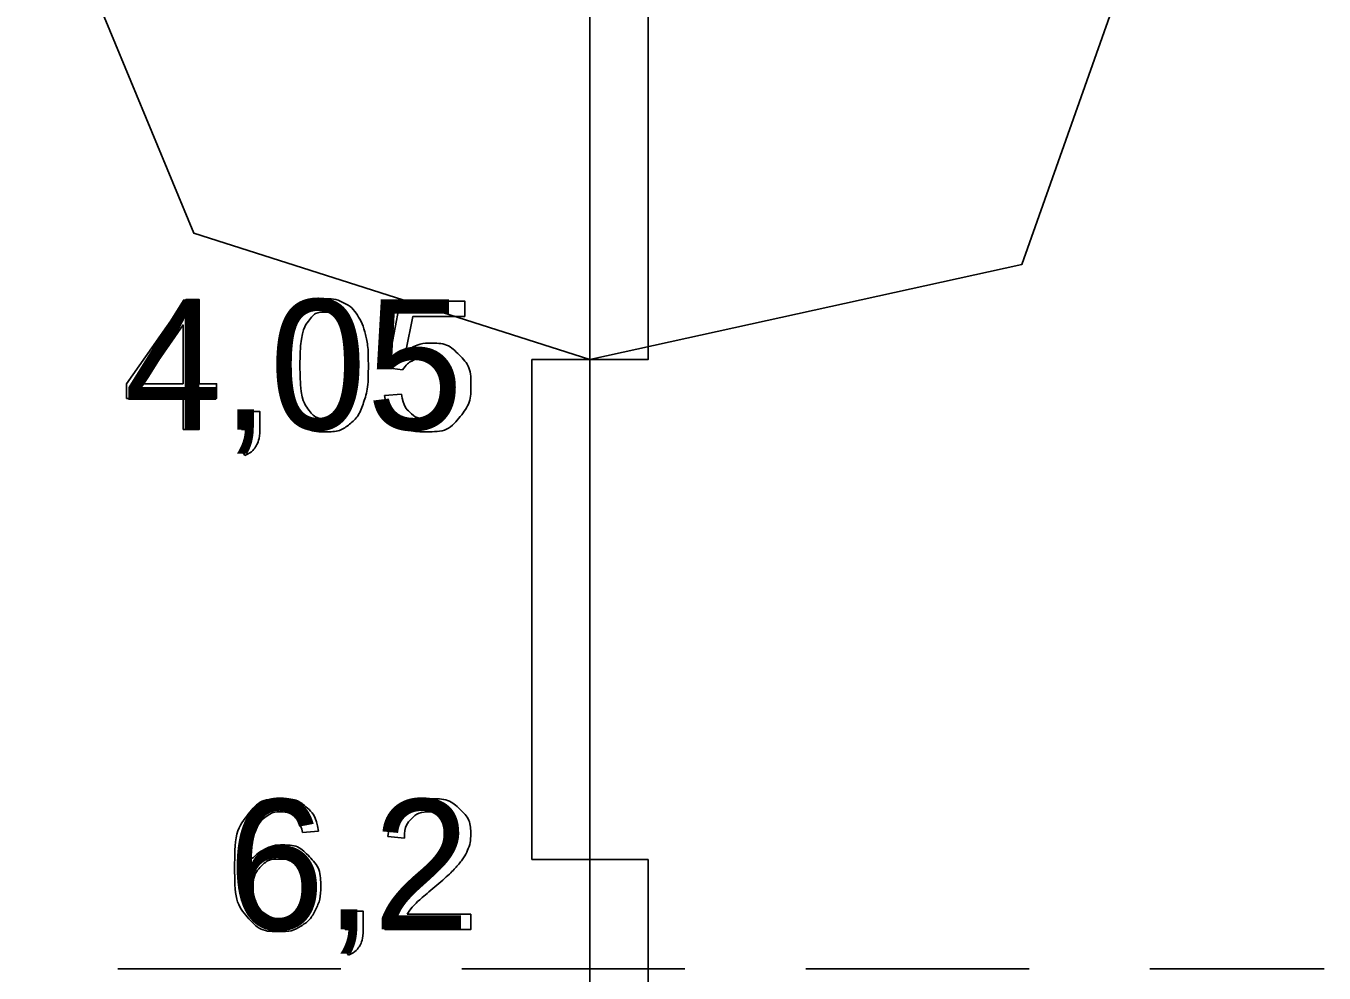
# Model space of a CAD drawing. Extents: x 700746 to 706058, y 6570320 to 6580460.
# Drawn here: x 704253.5 to 704309.4, y 6576352.4 to 6576393.1 of the extents above; entities that cross this region are included whole.
import ezdxf

# ---------------------------------------------------------------- set-up
doc = ezdxf.new("R2010")
doc.units = 0
doc.layers.add('GEOLPUNKT', color=7, linetype='Continuous')
doc.layers.add('Täide', color=7, linetype='Continuous')

msp = doc.modelspace()

# ---------------------------------------------------------------- linework, layer by layer
at = {"layer": 'GEOLPUNKT'}
for points in [[(704277.808, 6576419.282), (704280.308, 6576419.282), (704280.308, 6576378.782), (704277.808, 6576378.782)], [(704275.308, 6576378.782), (704277.808, 6576378.782), (704277.808, 6576357.282), (704275.308, 6576357.282)], [(704280.308, 6576357.282), (704277.808, 6576357.282), (704277.808, 6576328.282), (704280.308, 6576328.282)]]:
    msp.add_lwpolyline(points, close=True, dxfattribs=at)
for points in [[(704277.808, 6576419.282), (704277.808, 6576281.782)], [(704260.306, 6576375.77), (704260.306, 6576377.111), (704257.877, 6576377.111), (704257.877, 6576377.742), (704260.429, 6576381.37), (704260.993, 6576381.37), (704260.993, 6576377.742), (704261.748, 6576377.742), (704261.748, 6576377.111), (704260.993, 6576377.111), (704260.993, 6576375.77), (704260.306, 6576375.77)], [(704269.743, 6576378.336), (704269.098, 6576378.421), (704269.64, 6576381.298), (704272.423, 6576381.298), (704272.423, 6576380.64), (704270.19, 6576380.64), (704269.888, 6576379.137)], [(704260.306, 6576377.742), (704260.306, 6576380.271), (704258.553, 6576377.742), (704260.306, 6576377.742)], [(704268.975, 6576377.239), (704269.696, 6576377.298)], [(704262.824, 6576375.77), (704262.824, 6576376.551), (704263.605, 6576376.551), (704263.605, 6576375.77)], [(704263.213, 6576375.77), (704262.824, 6576375.77)], [(704262.969, 6576374.661), (704262.777, 6576374.955)], [(704266.128, 6576358.496), (704265.445, 6576358.44)], [(704269.824, 6576358.201), (704269.115, 6576358.274)], [(704267.276, 6576354.27), (704267.276, 6576355.051), (704268.057, 6576355.051), (704268.057, 6576354.27)], [(704272.688, 6576354.932), (704272.688, 6576354.27), (704268.987, 6576354.27)], [(704269.943, 6576354.932), (704272.688, 6576354.932)], [(704267.664, 6576354.27), (704267.276, 6576354.27)], [(704267.421, 6576353.161), (704267.229, 6576353.455)]]:
    msp.add_lwpolyline(points, dxfattribs=at)
for points in [[(704264.625, 6576378.532), (704264.625, 6576379.525), (704264.829, 6576380.131), (704265.034, 6576380.737), (704265.436, 6576381.064), (704265.839, 6576381.392), (704266.45, 6576381.392), (704266.9, 6576381.392), (704267.241, 6576381.21), (704267.582, 6576381.029), (704267.802, 6576380.687), (704268.023, 6576380.346), (704268.149, 6576379.855), (704268.275, 6576379.364), (704268.275, 6576378.532), (704268.275, 6576377.547), (704268.072, 6576376.941), (704267.87, 6576376.335), (704267.467, 6576376.006), (704267.064, 6576375.676), (704266.45, 6576375.676), (704265.641, 6576375.676), (704265.179, 6576376.255), (704264.625, 6576376.955), (704264.625, 6576378.532)], [(704265.334, 6576378.532), (704265.334, 6576377.151), (704265.656, 6576376.695), (704265.978, 6576376.24), (704266.45, 6576376.24), (704266.922, 6576376.24), (704267.244, 6576376.697), (704267.566, 6576377.154), (704267.566, 6576378.532), (704267.566, 6576379.915), (704267.245, 6576380.369), (704266.923, 6576380.824), (704266.442, 6576380.824), (704265.97, 6576380.824), (704265.687, 6576380.423), (704265.334, 6576379.911), (704265.334, 6576378.532)], [(704269.888, 6576379.137), (704270.393, 6576379.488), (704270.946, 6576379.488), (704271.68, 6576379.488), (704272.184, 6576378.979), (704272.688, 6576378.471), (704272.688, 6576377.672), (704272.688, 6576376.911), (704272.245, 6576376.357), (704271.706, 6576375.676), (704270.774, 6576375.676), (704270.01, 6576375.676), (704269.527, 6576376.104), (704269.043, 6576376.532), (704268.975, 6576377.239)], [(704269.696, 6576377.298), (704269.776, 6576376.771), (704270.067, 6576376.505), (704270.359, 6576376.24), (704270.774, 6576376.24), (704271.273, 6576376.24), (704271.616, 6576376.615), (704271.958, 6576376.99), (704271.958, 6576377.611), (704271.958, 6576378.2), (704271.629, 6576378.541), (704271.301, 6576378.882), (704270.763, 6576378.882), (704270.428, 6576378.882), (704270.162, 6576378.73), (704269.896, 6576378.578), (704269.743, 6576378.336)], [(704262.777, 6576374.955), (704262.995, 6576375.051), (704263.098, 6576375.236), (704263.201, 6576375.422), (704263.213, 6576375.77)], [(704263.605, 6576375.77), (704263.605, 6576375.338), (704263.453, 6576375.072), (704263.3, 6576374.806), (704262.969, 6576374.661)], [(704265.445, 6576358.44), (704265.353, 6576358.848), (704265.184, 6576359.032), (704264.905, 6576359.328), (704264.495, 6576359.328), (704264.166, 6576359.328), (704263.915, 6576359.145), (704263.591, 6576358.908), (704263.403, 6576358.453), (704263.216, 6576357.998), (704263.208, 6576357.158), (704263.457, 6576357.536), (704263.816, 6576357.719), (704264.176, 6576357.903), (704264.57, 6576357.903), (704265.258, 6576357.903), (704265.742, 6576357.397), (704266.226, 6576356.891), (704266.226, 6576356.089), (704266.226, 6576355.562), (704265.998, 6576355.11), (704265.771, 6576354.657), (704265.373, 6576354.417), (704264.976, 6576354.176), (704264.471, 6576354.176), (704263.611, 6576354.176), (704263.068, 6576354.808), (704262.525, 6576355.44), (704262.525, 6576356.891), (704262.525, 6576358.513), (704263.126, 6576359.25), (704263.65, 6576359.892), (704264.537, 6576359.892), (704265.198, 6576359.892), (704265.621, 6576359.521), (704266.043, 6576359.15), (704266.128, 6576358.496)], [(704269.115, 6576358.274), (704269.188, 6576359.064), (704269.662, 6576359.478), (704270.135, 6576359.892), (704270.934, 6576359.892), (704271.74, 6576359.892), (704272.21, 6576359.445), (704272.679, 6576358.998), (704272.679, 6576358.338), (704272.679, 6576358.002), (704272.542, 6576357.677), (704272.405, 6576357.353), (704272.086, 6576356.994), (704271.768, 6576356.635), (704271.028, 6576356.009), (704270.409, 6576355.489), (704270.234, 6576355.304), (704270.058, 6576355.119), (704269.943, 6576354.932)], [(704268.987, 6576354.27), (704268.98, 6576354.519), (704269.068, 6576354.748), (704269.209, 6576355.127), (704269.521, 6576355.493), (704269.832, 6576355.86), (704270.42, 6576356.34), (704271.331, 6576357.09), (704271.651, 6576357.527), (704271.971, 6576357.964), (704271.971, 6576358.354), (704271.971, 6576358.763), (704271.679, 6576359.043), (704271.388, 6576359.324), (704270.918, 6576359.324), (704270.423, 6576359.324), (704270.125, 6576359.026), (704269.828, 6576358.728), (704269.824, 6576358.201)], [(704263.315, 6576356.085), (704263.315, 6576355.73), (704263.466, 6576355.405), (704263.616, 6576355.08), (704263.886, 6576354.91), (704264.156, 6576354.74), (704264.456, 6576354.74), (704264.893, 6576354.74), (704265.205, 6576355.091), (704265.517, 6576355.443), (704265.517, 6576356.047), (704265.517, 6576356.628), (704265.209, 6576356.962), (704264.901, 6576357.296), (704264.429, 6576357.296), (704263.964, 6576357.296), (704263.639, 6576356.962), (704263.315, 6576356.628), (704263.315, 6576356.085)], [(704267.229, 6576353.455), (704267.447, 6576353.551), (704267.55, 6576353.736), (704267.653, 6576353.922), (704267.664, 6576354.27)], [(704268.057, 6576354.27), (704268.057, 6576353.838), (704267.905, 6576353.572), (704267.752, 6576353.306), (704267.421, 6576353.161)]]:
    msp.add_open_spline(points, degree=3, dxfattribs=at)
at = {"layer": 'Täide'}
for p, q in [((704257.495, 6576352.573), (704267.095, 6576352.573)), ((704272.295, 6576352.573), (704281.895, 6576352.573)), ((704287.095, 6576352.573), (704296.695, 6576352.573)), ((704301.895, 6576352.573), (704309.382, 6576352.573))]:
    msp.add_line(p, q, dxfattribs=at)
msp.add_lwpolyline([(704278.571, 6576417.651), (704294.254, 6576414.839), (704302.966, 6576401.479), (704296.377, 6576382.867), (704277.808, 6576378.782), (704260.767, 6576384.224), (704253.548, 6576401.673), (704261.926, 6576414.962), (704278.571, 6576417.651)], close=True, dxfattribs=at)

# ---------------------------------------------------------------- texts
at = {"layer": 'GEOLPUNKT'}
for s, p in [('4,05', (704257.779, 6576375.77)), ('6,2', (704262.231, 6576354.27))]:
    msp.add_text(s, height=5.6, dxfattribs=at).set_placement(p)

doc.saveas('drawing.dxf')
